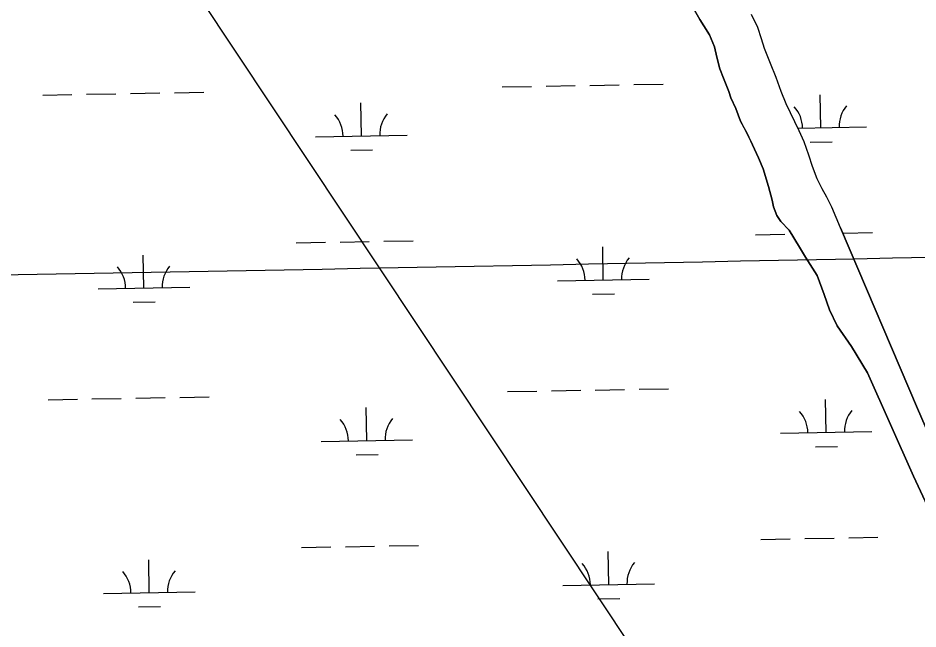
# Model space of a CAD drawing. Extents: x 3903937 to 3942190, y 260677 to 286651.
# Drawn here: x 3932849 to 3933832, y 272118 to 272785 of the extents above; entities that cross this region are included whole.
import ezdxf

# ---------------------------------------------------------------- set-up
doc = ezdxf.new("R2010")
doc.units = 0
for name, color, linetype in [('V-GRID-MAJR', 7, 'Continuous'), ('V-TOPO-SHOR', 7, 'Continuous'), ('V-UTIL-LINE', 7, 'Continuous'), ('V-WETL-SWMP', 7, 'Continuous')]:
    doc.layers.add(name, color=color, linetype=linetype)

msp = doc.modelspace()

# ---------------------------------------------------------------- linework, layer by layer
at = {"layer": 'V-GRID-MAJR'}
msp.add_spline([(3908100.257, 272076.177), (3913415.549, 272167.798), (3918730.829, 272260.192), (3924046.094, 272353.359), (3929361.347, 272447.3), (3934676.585, 272542.013), (3939991.81, 272637.5), (3939991.811, 272637.5)], degree=3, dxfattribs=at)
at = {"layer": 'V-TOPO-SHOR'}
for points in [[(3933691.691, 272553.74700000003), (3933682.5500000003, 272562.904), (3933678.381, 272569.472), (3933674.608, 272579.022), (3933673.025, 272586.38), (3933669.06, 272601.302), (3933663.508, 272620.598), (3933658.347, 272632.737), (3933651.599, 272646.864), (3933646.041, 272658.603), (3933638.6950000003, 272672.531), (3933633.3370000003, 272686.259), (3933627.977, 272698.197), (3933625.794, 272704.961), (3933620.039, 272719.48600000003), (3933616.0700000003, 272729.634), (3933612.701, 272742.563), (3933610.127, 272753.704), (3933604.767, 272766.835), (3933598.611, 272776.586), (3933594.2430000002, 272783.551), (3933588.2830000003, 272793.699)], [(3933747.98, 272556.283), (3933738.254, 272578.567), (3933732.892, 272589.509), (3933727.7290000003, 272598.863), (3933722.171, 272609.608), (3933717.211, 272623.135), (3933713.244, 272635.471), (3933708.0870000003, 272650.194), (3933702.529, 272662.131), (3933688.432, 272691.381), (3933683.075, 272705.109), (3933677.717, 272720.229), (3933671.17, 272735.749), (3933664.819, 272752.063), (3933661.448, 272762.608), (3933657.481, 272774.743), (3933650.731, 272789.069)], [(3933747.98, 272556.283), (3933832.065, 272358.86), (3933884.731, 272237.303), (3933892.18, 272203.84), (3933892.112, 272199.843), (3933889.3570000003, 272194.553), (3933883.9590000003, 272190.643), (3933877.27, 272189.418), (3933875.282, 272190.119), (3933870.659, 272192.863), (3933827.508, 272284.923), (3933777.365, 272397.76900000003), (3933759.84, 272426.73), (3933744.205, 272448.992), (3933735.825, 272466.468), (3933730.103, 272483.233), (3933722.4450000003, 272504.03), (3933709.443, 272524.248), (3933702.955, 272535.022), (3933691.691, 272553.74700000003)]]:
    msp.add_lwpolyline(points, dxfattribs=at)
at = {"layer": 'V-UTIL-LINE'}
msp.add_lwpolyline([(3921517.354570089, 284435.91489060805), (3929017.835, 277413.471), (3932265.611, 273984.103), (3936271.063, 267959.08400000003), (3937259.245182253, 266527.5992614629)], dxfattribs=at)
at = {"layer": 'V-WETL-SWMP'}
for p, q in [((3933378.14841953, 272710.0092999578), (3933410.143463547, 272710.57246812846)), ((3933426.1409855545, 272710.85405221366), (3933458.1360295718, 272711.4172203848)), ((3933474.1335515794, 272711.69880447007), (3933506.1285955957, 272712.261972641)), ((3933522.1261176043, 272712.5435567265), (3933554.12116162, 272713.10672489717)), ((3932876.318152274, 272701.1762183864), (3932908.313196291, 272701.73938655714)), ((3932924.310718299, 272702.02097064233), (3932956.3057623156, 272702.5841388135)), ((3932972.303284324, 272702.86572289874), (3933004.29832834, 272703.42889106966)), ((3933020.2958503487, 272703.7104751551), (3933052.2908943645, 272704.27364332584)), ((3933726.303637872, 272665.3875747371), (3933725.6700736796, 272701.38199925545)), ((3933224.473370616, 272656.55449316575), (3933223.8398064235, 272692.54891768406)), ((3933701.1723182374, 272664.9452199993), (3933776.2958941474, 272666.26752500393)), ((3933174.4811143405, 272655.6745428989), (3933274.4656268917, 272657.43444343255)), ((3933714.577066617, 272649.7477765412), (3933738.573349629, 272650.17015266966)), ((3933212.7467993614, 272640.9146949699), (3933236.7430823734, 272641.3370710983)), ((3933249.0933600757, 272541.53796736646), (3933281.088404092, 272542.1011355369)), ((3933654.938495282, 272548.681544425), (3933686.9335392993, 272549.2447125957)), ((3933750.9236273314, 272550.3710489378), (3933782.9186713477, 272550.93421710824)), ((3933153.1082280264, 272539.8484628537), (3933185.103272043, 272540.4116310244)), ((3933201.1007940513, 272540.69321511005), (3933233.095838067, 272541.25638328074)), ((3933488.7174910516, 272499.3185750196), (3933488.083926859, 272535.3129995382)), ((3932986.887223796, 272490.4854934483), (3932986.253659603, 272526.4799179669)), ((3933438.7252347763, 272498.4386247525), (3933538.709747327, 272500.1985252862)), ((3932936.89496752, 272489.6055431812), (3933036.8794800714, 272491.36544371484)), ((3933476.990919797, 272483.67877682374), (3933500.9872028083, 272484.10115295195)), ((3932975.160652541, 272474.8456952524), (3932999.1569355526, 272475.2680713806)), ((3933384.0031686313, 272377.3858228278), (3933415.9982126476, 272377.9489909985)), ((3933431.9957346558, 272378.23057508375), (3933463.9907786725, 272378.7937432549)), ((3933479.98830068, 272379.0753273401), (3933511.983344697, 272379.6384955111)), ((3933527.980866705, 272379.9200795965), (3933559.9759107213, 272380.4832477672)), ((3932882.172901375, 272368.5527412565), (3932914.167945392, 272369.1159094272)), ((3932930.1654674, 272369.39749351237), (3932962.1605114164, 272369.9606616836)), ((3932978.1580334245, 272370.2422457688), (3933010.1530774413, 272370.8054139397)), ((3933026.1505994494, 272371.0869980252), (3933058.1456434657, 272371.6501661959)), ((3933732.1583869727, 272332.7640976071), (3933731.524822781, 272368.7585221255)), ((3933230.3281197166, 272323.9310160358), (3933229.6945555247, 272359.92544055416)), ((3933682.1661306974, 272331.8841473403), (3933782.1506432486, 272333.64404787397)), ((3933180.3358634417, 272323.051065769), (3933280.320375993, 272324.81096630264)), ((3933720.431815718, 272317.1242994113), (3933744.4280987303, 272317.54667553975)), ((3933218.601548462, 272308.29121784), (3933242.5978314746, 272308.7135939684)), ((3933708.7858104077, 272216.90281955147), (3933740.7808544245, 272217.46598772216)), ((3933756.7783764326, 272217.7475718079), (3933788.773420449, 272218.31073997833)), ((3933158.9629771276, 272207.22498572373), (3933190.958021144, 272207.7881538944)), ((3933206.955543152, 272208.06973798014), (3933238.950587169, 272208.63290615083)), ((3933254.948109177, 272208.91449023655), (3933286.943153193, 272209.477658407)), ((3933660.7932443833, 272216.05806729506), (3933692.7882883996, 272216.62123546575)), ((3933494.5722401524, 272166.6950978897), (3933493.9386759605, 272202.68952240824)), ((3932992.7419728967, 272157.8620163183), (3932992.108408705, 272193.8564408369)), ((3932942.7497166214, 272156.9820660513), (3933042.7342291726, 272158.74196658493)), ((3933444.5799838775, 272165.8151476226), (3933544.5644964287, 272167.57504815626)), ((3933482.8456688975, 272151.05529969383), (3933506.84195191, 272151.47767582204)), ((3932981.015401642, 272142.2222181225), (3933005.0116846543, 272142.6445942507))]:
    msp.add_line(p, q, dxfattribs=at)
for points in [[(3933588.284, 272793.7), (3933594.242, 272783.551), (3933598.611, 272776.586), (3933604.768, 272766.835), (3933610.126, 272753.703), (3933612.702, 272742.563), (3933616.071, 272729.63300000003), (3933620.04, 272719.48600000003), (3933625.795, 272704.962), (3933627.977, 272698.197), (3933633.336, 272686.259), (3933638.694, 272672.531), (3933646.04, 272658.602), (3933651.599, 272646.863), (3933658.348, 272632.73600000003), (3933663.509, 272620.599), (3933669.06, 272601.302), (3933673.025, 272586.381), (3933674.609, 272579.021), (3933678.38, 272569.471), (3933682.551, 272562.904), (3933691.691, 272553.74700000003), (3933702.954, 272535.023), (3933709.443, 272524.24700000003), (3933722.4450000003, 272504.029), (3933730.102, 272483.232)], [(3933884.73, 272237.303), (3933832.0640000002, 272358.86), (3933747.9790000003, 272556.282), (3933738.253, 272578.566), (3933732.893, 272589.51), (3933727.73, 272598.863), (3933722.171, 272609.608), (3933717.211, 272623.136), (3933713.244, 272635.471), (3933708.086, 272650.194), (3933702.528, 272662.132), (3933688.433, 272691.381), (3933683.075, 272705.109), (3933677.718, 272720.23), (3933671.169, 272735.749), (3933664.819, 272752.063), (3933661.447, 272762.608), (3933657.48, 272774.743), (3933650.731, 272789.069)], [(3933730.102, 272483.232), (3933735.826, 272466.468), (3933744.205, 272448.993), (3933759.84, 272426.731), (3933777.364, 272397.77), (3933827.508, 272284.923), (3933870.66, 272192.862)]]:
    msp.add_lwpolyline(points, dxfattribs=at)
for centre, radius, start, end in [((3933781.5296621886, 272666.83452511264), 35.24628790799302, 140.23657772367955, 181.78023605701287), ((3933169.230634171, 272656.05700208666), 35.24628790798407, 0.23658072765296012, 41.78023906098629), ((3933279.699394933, 272658.0014435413), 35.24628790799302, 140.23657772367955, 181.78023605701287), ((3933671.0609014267, 272664.890083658), 35.24628790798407, 0.23658072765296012, 41.78023906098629), ((3933433.4747546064, 272498.8210839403), 35.24628790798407, 0.23658072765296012, 41.78023906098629), ((3933543.9435153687, 272500.76552539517), 35.24628790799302, 140.23657772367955, 181.78023605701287), ((3932931.6444873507, 272489.98800236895), 35.24628790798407, 0.23658072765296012, 41.78023906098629), ((3933042.1132481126, 272491.93244382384), 35.24628790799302, 140.23657772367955, 181.78023605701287), ((3933676.915650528, 272332.266606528), 35.24628790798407, 0.23658072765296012, 41.78023906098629), ((3933787.38441129, 272334.2110479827), 35.24628790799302, 140.23657772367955, 181.78023605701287), ((3933175.0853832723, 272323.4335249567), 35.24628790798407, 0.23658072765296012, 41.78023906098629), ((3933285.554144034, 272325.37796641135), 35.24628790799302, 140.23657772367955, 181.78023605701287), ((3933439.3295037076, 272166.1976068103), 35.24628790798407, 0.23658072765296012, 41.78023906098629), ((3933549.7982644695, 272168.1420482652), 35.24628790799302, 140.23657772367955, 181.78023605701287), ((3932937.499236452, 272157.364525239), 35.24628790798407, 0.23658072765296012, 41.78023906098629), ((3933047.967997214, 272159.3089666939), 35.24628790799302, 140.23657772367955, 181.78023605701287)]:
    msp.add_arc(centre, radius, start, end, dxfattribs=at)

doc.saveas('drawing.dxf')
